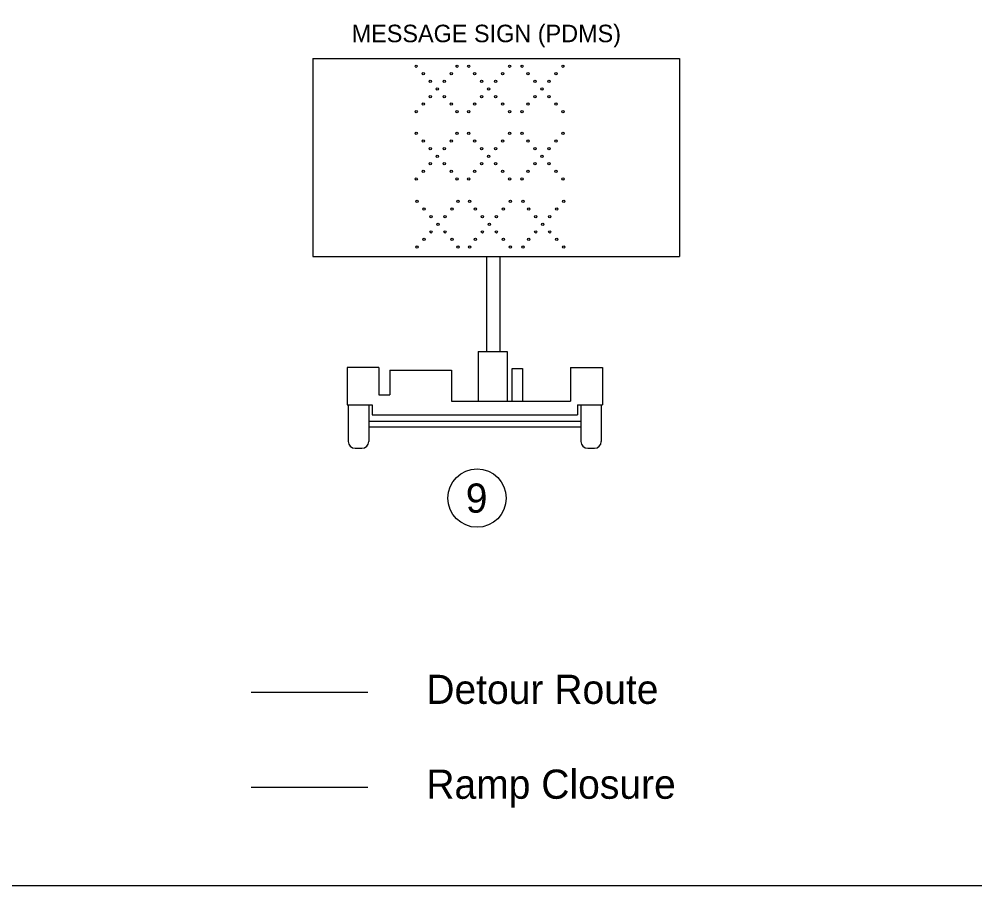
# Model space of a CAD drawing. Extents: x -1403959 to 81668, y -1400582 to 11018.
# Drawn here: x 15300 to 16119, y 7924 to 8666 of the extents above; entities that cross this region are included whole.
import ezdxf

# ---------------------------------------------------------------- set-up
doc = ezdxf.new("R2010")
doc.units = 0
for name, color, linetype in [('tdCiCorpBndryPart', 7, 'Continuous'), ('tdCiInt', 7, 'Continuous'), ('tdCoCorpTxt', 7, 'Continuous'), ('tdRailUP', 7, 'Continuous')]:
    doc.layers.add(name, color=color, linetype=linetype)

msp = doc.modelspace()

# ---------------------------------------------------------------- linework, layer by layer
at = {"layer": 'tdCiCorpBndryPart'}
for p, q in [((15498.75, 8089.88), (15598.75, 8089.88)), ((15498.75, 8008.62), (15598.75, 8008.62))]:
    msp.add_line(p, q, dxfattribs=at)
at = {"layer": 'tdCiInt'}
for p, q in [((15551.54, 8632.69), (15551.54, 8463.07)), ((15551.54, 8632.69), (15865.61, 8632.69)), ((15865.61, 8632.69), (15865.61, 8463.07)), ((15551.54, 8463.07), (15865.61, 8463.07)), ((15700.17, 8463.07), (15700.17, 8381.84)), ((15711.62, 8463.07), (15711.62, 8381.84)), ((15693.02, 8381.84), (15717.86, 8381.84)), ((15693.02, 8381.84), (15693.02, 8339.08)), ((15717.86, 8381.84), (15717.86, 8339.08)), ((15608.1, 8367.96), (15580.84, 8367.96)), ((15580.84, 8367.96), (15580.84, 8339.31)), ((15608.1, 8367.96), (15608.1, 8344.57)), ((15617.51, 8365.58), (15617.51, 8344.57)), ((15772.38, 8367.96), (15772.38, 8339.08)), ((15772.38, 8367.96), (15799.63, 8367.96)), ((15799.63, 8367.96), (15799.63, 8336.11)), ((15608.1, 8344.57), (15617.51, 8344.57)), ((15580.84, 8339.31), (15580.84, 8336.11)), ((15580.84, 8336.11), (15602.42, 8336.11)), ((15581.94, 8336.11), (15581.94, 8304.68)), ((15599.44, 8336.11), (15599.44, 8304.68)), ((15602.42, 8336.11), (15602.42, 8327.42)), ((15670.34, 8339.08), (15772.38, 8339.08)), ((15778.15, 8336.11), (15778.15, 8327.42)), ((15781.13, 8336.1), (15781.13, 8304.68)), ((15798.63, 8336.1), (15798.63, 8304.68)), ((15602.42, 8327.42), (15778.15, 8327.42)), ((15599.44, 8322.14), (15781.13, 8322.14)), ((15599.44, 8317.29), (15781.13, 8317.29)), ((15587.9, 8298.78), (15593.47, 8298.78)), ((15787.1, 8298.78), (15792.66, 8298.78))]:
    msp.add_line(p, q, dxfattribs=at)
for points in [[(15617.51, 8365.58), (15670.34, 8365.58), (15670.34, 8339.08)], [(15722.38, 8339.08), (15722.38, 8367.21), (15731.03, 8367.21), (15731.03, 8339.08)], [(15778.15, 8336.11), (15799.63, 8336.11)]]:
    msp.add_lwpolyline(points, dxfattribs=at)
for centre in [(15640.07, 8626.07), (15646.07, 8619.57), (15670.07, 8619.57), (15675.07, 8626.07), (15685.08, 8626.07), (15690.08, 8619.57), (15714.08, 8619.57), (15720.08, 8626.07), (15730.81, 8626.07), (15735.81, 8619.57), (15759.81, 8619.57), (15765.81, 8626.07), (15652.07, 8613.07), (15664.07, 8613.07), (15696.08, 8613.07), (15708.08, 8613.07), (15741.81, 8613.07), (15753.81, 8613.07), (15658.07, 8606.57), (15702.08, 8606.57), (15747.81, 8606.57), (15652.07, 8600.07), (15664.07, 8600.07), (15696.08, 8600.07), (15708.08, 8600.07), (15741.81, 8600.07), (15753.81, 8600.07), (15640.07, 8587.07), (15646.07, 8593.57), (15670.07, 8593.57), (15675.07, 8587.07), (15685.08, 8587.07), (15690.08, 8593.57), (15714.08, 8593.57), (15720.08, 8587.07), (15730.81, 8587.07), (15735.81, 8593.57), (15759.81, 8593.57), (15765.81, 8587.07), (15640.07, 8568.48), (15646.07, 8561.98), (15670.07, 8561.98), (15675.07, 8568.48), (15685.08, 8568.48), (15690.08, 8561.98), (15714.08, 8561.98), (15720.08, 8568.48), (15730.81, 8568.48), (15735.81, 8561.98), (15759.81, 8561.98), (15765.81, 8568.48), (15652.07, 8555.48), (15664.07, 8555.48), (15696.08, 8555.48), (15708.08, 8555.48), (15741.81, 8555.48), (15753.81, 8555.48), (15658.07, 8548.98), (15702.08, 8548.98), (15747.81, 8548.98), (15652.07, 8542.48), (15664.07, 8542.48), (15696.08, 8542.48), (15708.08, 8542.48), (15741.81, 8542.48), (15753.81, 8542.48), (15640.07, 8529.48), (15646.07, 8535.98), (15670.07, 8535.98), (15675.07, 8529.48), (15685.08, 8529.48), (15690.08, 8535.98), (15714.08, 8535.98), (15720.08, 8529.48), (15730.81, 8529.48), (15735.81, 8535.98), (15759.81, 8535.98), (15765.81, 8529.48), (15640.78, 8510.18), (15646.78, 8503.68), (15670.78, 8503.68), (15675.78, 8510.18), (15685.78, 8510.18), (15690.78, 8503.68), (15714.78, 8503.68), (15720.78, 8510.18), (15731.52, 8510.18), (15736.52, 8503.68), (15760.52, 8503.68), (15766.52, 8510.18), (15652.78, 8497.18), (15664.78, 8497.18), (15696.78, 8497.18), (15708.78, 8497.18), (15742.52, 8497.18), (15754.52, 8497.18), (15658.78, 8490.68), (15702.78, 8490.68), (15748.52, 8490.68), (15652.78, 8484.18), (15664.78, 8484.18), (15696.78, 8484.18), (15708.78, 8484.18), (15742.52, 8484.18), (15754.52, 8484.18), (15640.78, 8471.18), (15646.78, 8477.68), (15670.78, 8477.68), (15675.78, 8471.18), (15685.78, 8471.18), (15690.78, 8477.68), (15714.78, 8477.68), (15720.78, 8471.18), (15731.52, 8471.18), (15736.52, 8477.68), (15760.52, 8477.68), (15766.52, 8471.18)]:
    msp.add_circle(centre, 0.998, dxfattribs=at)
for centre, major_axis, start_param, end_param in [((15587.9, 8304.68), (-5.97, 0), 0, 1.570796), ((15593.47, 8304.68), (5.97, 0), 4.712389, 6.283185), ((15787.1, 8304.68), (-5.97, 0), 0, 1.570796), ((15792.66, 8304.68), (5.97, 0), 4.712389, 6.283185)]:
    msp.add_ellipse(centre, major_axis=major_axis, ratio=0.989241, start_param=start_param, end_param=end_param, dxfattribs=at)
at = {"layer": 'tdCoCorpTxt'}
msp.add_circle((15692.19, 8256.15), 25, dxfattribs=at)
at = {"layer": 'tdRailUP'}
msp.add_lwpolyline([(13732.52, 9944.02), (16867.53, 9944.02), (16867.53, 7924.02), (13732.52, 7924.02)], close=True, dxfattribs=at)

# ---------------------------------------------------------------- texts
at = {"layer": 'tdCoCorpTxt'}
for s, height, p in [('MESSAGE SIGN (PDMS)', 15, (15584.8, 8646.58)), ('9', 25, (15682.54, 8243.65)), ('Detour Route', 25, (15648.75, 8079.88)), ('Ramp Closure', 25, (15648.75, 7998.62))]:
    msp.add_text(s, height=height, dxfattribs=at).set_placement(p)

doc.saveas('drawing.dxf')
